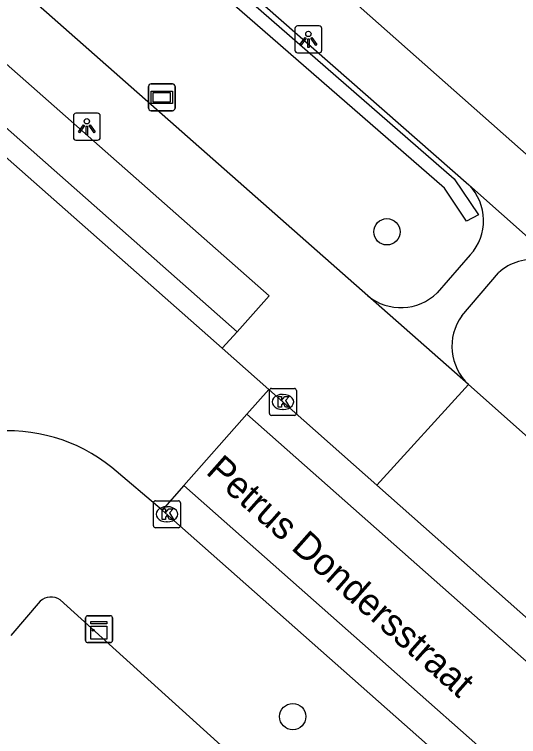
# Model space of a CAD drawing. Extents: x 162074 to 163034, y 381824 to 382557.
# Drawn here: x 162650.31 to 162669.05, y 382160.42 to 382187.25 of the extents above; entities that cross this region are included whole.
import ezdxf

# ---------------------------------------------------------------- set-up
doc = ezdxf.new("R2010")
doc.units = 0
for name, color, linetype in [('IMGEO_Boom', 7, 'Continuous'), ('IMGEO_Fietspad_gesloten', 7, 'Continuous'), ('IMGEO_Haag', 7, 'Continuous'), ('IMGEO_Kast', 7, 'Continuous'), ('IMGEO_Kolk', 7, 'Continuous'), ('IMGEO_Lichtpunt', 7, 'Continuous'), ('IMGEO_Openbare_ruimte_label', 7, 'Continuous'), ('IMGEO_Rijbaan_lokaal_open', 7, 'Continuous'), ('IMGEO_Verklikker', 7, 'Continuous'), ('IMGEO_Voetpad_open', 7, 'Continuous')]:
    doc.layers.add(name, color=color, linetype=linetype)

msp = doc.modelspace()

# ---------------------------------------------------------------- linework, layer by layer
at = {"layer": 'IMGEO_Boom'}
for centre in [(162664.155, 382179.175), (162660.652, 382161.164)]:
    msp.add_circle(centre, 0.489, dxfattribs=at)
at = {"layer": 'IMGEO_Fietspad_gesloten'}
for points in [[(162663.777, 382169.764), (162659.768, 382173.314)], [(162681.455, 382154.112), (162663.777, 382169.764)], [(162763.539, 382073.588), (162655.805, 382168.834)]]:
    msp.add_lwpolyline(points, dxfattribs=at)
at = {"layer": 'IMGEO_Haag'}
msp.add_lwpolyline([(162654.408, 382191.807), (162666.657, 382181.14), (162667.552, 382179.81), (162667.112, 382179.572), (162666.3, 382180.793), (162654.099, 382191.415)], dxfattribs=at)
at = {"layer": 'IMGEO_Kast'}
for p, q in [((162653.029, 382164.911), (162653.87, 382164.911)), ((162653.87, 382164.911), (162653.029, 382164.911)), ((162652.954, 382163.986), (162652.954, 382164.827)), ((162652.954, 382164.827), (162652.954, 382163.986)), ((162653.954, 382164.836), (162653.954, 382163.995)), ((162653.954, 382163.995), (162653.954, 382164.836)), ((162653.879, 382163.911), (162653.038, 382163.911)), ((162653.038, 382163.911), (162653.879, 382163.911))]:
    msp.add_line(p, q, dxfattribs=at)
for points in [[(162653.149, 382164.701), (162653.749, 382164.701), (162653.749, 382164.616), (162653.149, 382164.616), (162653.149, 382164.701)], [(162653.149, 382164.526), (162653.749, 382164.526), (162653.749, 382164.037), (162653.149, 382164.037), (162653.149, 382164.526)]]:
    msp.add_lwpolyline(points, dxfattribs=at)
msp.add_circle((162653.233, 382164.375), 0.0377, dxfattribs=at)
for centre, start, end in [((162653.032, 382164.833), 92.4484, 184.2845), ((162653.032, 382164.833), 92.4484, 184.2845), ((162653.876, 382164.833), 2.4484, 94.2845), ((162653.876, 382164.833), 2.4484, 94.2845), ((162653.032, 382163.989), 182.4484, 274.2845), ((162653.032, 382163.989), 182.4484, 274.2845), ((162653.876, 382163.989), 272.4484, 4.2845), ((162653.876, 382163.989), 272.4484, 4.2845)]:
    msp.add_arc(centre, 0.0779, start, end, dxfattribs=at)
at = {"layer": 'IMGEO_Kolk'}
for p, q in [((162659.786, 382172.428), (162659.786, 382173.28)), ((162659.861, 382173.354), (162660.713, 382173.354)), ((162660.787, 382173.28), (162660.787, 382172.428)), ((162660.274, 382173.134), (162660.299, 382173.134)), ((162660.297, 382172.574), (162660.272, 382172.574)), ((162660.713, 382172.354), (162659.861, 382172.354)), ((162655.551, 382169.182), (162656.403, 382169.182)), ((162655.476, 382168.256), (162655.476, 382169.108)), ((162655.964, 382168.962), (162655.989, 382168.962)), ((162656.477, 382169.108), (162656.477, 382168.256)), ((162655.987, 382168.402), (162655.962, 382168.402)), ((162656.403, 382168.182), (162655.551, 382168.182))]:
    msp.add_line(p, q, dxfattribs=at)
for points in [[(162659.786, 382172.428), (162659.786, 382173.28)], [(162659.861, 382173.354), (162660.713, 382173.354)], [(162660.787, 382173.28), (162660.787, 382172.428)], [(162660.107, 382173.054), (162660.23, 382173.054), (162660.23, 382172.903), (162660.36, 382173.054), (162660.524, 382173.054), (162660.378, 382172.903), (162660.531, 382172.654), (162660.379, 382172.654), (162660.294, 382172.818), (162660.23, 382172.751), (162660.23, 382172.654), (162660.107, 382172.654), (162660.107, 382173.054)], [(162660.713, 382172.354), (162659.861, 382172.354)], [(162655.551, 382169.182), (162656.403, 382169.182)], [(162655.476, 382168.256), (162655.476, 382169.108)], [(162656.477, 382169.108), (162656.477, 382168.256)], [(162655.797, 382168.882), (162655.92, 382168.882), (162655.92, 382168.731), (162656.05, 382168.882), (162656.214, 382168.882), (162656.068, 382168.731), (162656.221, 382168.482), (162656.069, 382168.482), (162655.984, 382168.646), (162655.92, 382168.579), (162655.92, 382168.482), (162655.797, 382168.482), (162655.797, 382168.882)], [(162656.403, 382168.182), (162655.551, 382168.182)]]:
    msp.add_lwpolyline(points, dxfattribs=at)
for centre, start, end in [((162659.863, 382173.278), 91.552, 178.448), ((162659.863, 382173.278), 91.552, 178.448), ((162660.711, 382173.278), 1.552, 88.448), ((162660.711, 382173.278), 1.552, 88.448), ((162659.863, 382172.43), 181.552, 268.448), ((162659.863, 382172.43), 181.552, 268.448), ((162660.711, 382172.43), 271.552, 358.448), ((162660.711, 382172.43), 271.552, 358.448), ((162655.553, 382169.106), 91.552, 178.448), ((162655.553, 382169.106), 91.552, 178.448), ((162656.401, 382169.106), 1.552, 88.448), ((162656.401, 382169.106), 1.552, 88.448), ((162655.553, 382168.258), 181.552, 268.448), ((162655.553, 382168.258), 181.552, 268.448), ((162656.401, 382168.258), 271.552, 358.448), ((162656.401, 382168.258), 271.552, 358.448)]:
    msp.add_arc(centre, 0.0765, start, end, dxfattribs=at)
for centre, major_axis, ratio, start_param, end_param in [((162660.273, 382172.854), (-0.387, 0.002), 0.722429, 4.712389, 7.853982), ((162660.298, 382172.854), (-0.39, 0.002), 0.717154, 1.570796, 4.712389), ((162655.963, 382168.682), (-0.387, 0.002), 0.722429, 4.712389, 7.853982), ((162655.988, 382168.682), (-0.39, 0.002), 0.717154, 1.570796, 4.712389)]:
    msp.add_ellipse(centre, major_axis=major_axis, ratio=ratio, start_param=start_param, end_param=end_param, dxfattribs=at)
at = {"layer": 'IMGEO_Lichtpunt'}
for p, q in [((162660.735, 382186.728), (162660.735, 382185.921)), ((162660.735, 382186.728), (162660.735, 382185.921)), ((162661.637, 382186.823), (162660.829, 382186.823)), ((162661.637, 382186.823), (162660.829, 382186.823)), ((162661.731, 382185.921), (162661.731, 382186.728)), ((162661.731, 382185.921), (162661.731, 382186.728)), ((162660.829, 382185.827), (162661.637, 382185.827)), ((162660.829, 382185.827), (162661.637, 382185.827)), ((162652.5, 382183.483), (162652.5, 382182.676)), ((162652.5, 382183.483), (162652.5, 382182.676)), ((162653.402, 382183.578), (162652.594, 382183.578)), ((162653.402, 382183.578), (162652.594, 382183.578)), ((162653.496, 382182.676), (162653.496, 382183.483)), ((162653.496, 382182.676), (162653.496, 382183.483)), ((162652.594, 382182.582), (162653.402, 382182.582)), ((162652.594, 382182.582), (162653.402, 382182.582))]:
    msp.add_line(p, q, dxfattribs=at)
for points in [[(162661.109, 382186.392), (162661.148, 382186.364), (162660.96, 382186.102), (162660.922, 382186.129), (162661.109, 382186.392)], [(162661.211, 382186.344), (162661.258, 382186.344), (162661.258, 382186.022), (162661.211, 382186.022), (162661.211, 382186.344)], [(162661.321, 382186.364), (162661.359, 382186.391), (162661.546, 382186.129), (162661.507, 382186.101), (162661.321, 382186.364)], [(162652.874, 382183.147), (162652.913, 382183.119), (162652.725, 382182.857), (162652.687, 382182.884), (162652.874, 382183.147)], [(162653.086, 382183.119), (162653.124, 382183.146), (162653.311, 382182.884), (162653.272, 382182.856), (162653.086, 382183.119)], [(162652.976, 382183.099), (162653.023, 382183.099), (162653.023, 382182.777), (162652.976, 382182.777), (162652.976, 382183.099)]]:
    msp.add_lwpolyline(points, dxfattribs=at)
for centre in [(162661.234, 382186.526), (162652.999, 382183.281)]:
    msp.add_circle(centre, 0.0994, dxfattribs=at)
for centre, start, end in [((162660.829, 382186.728), 90, 180), ((162660.829, 382186.728), 90, 180), ((162661.637, 382186.728), 0, 90), ((162661.637, 382186.728), 0, 90), ((162660.829, 382185.921), 180, 270), ((162660.829, 382185.921), 180, 270), ((162661.637, 382185.921), 270, 0), ((162661.637, 382185.921), 270, 360), ((162652.594, 382183.483), 90, 180), ((162652.594, 382183.483), 90, 180), ((162653.402, 382183.483), 0, 90), ((162653.402, 382183.483), 0, 90), ((162652.594, 382182.676), 180, 270), ((162652.594, 382182.676), 180, 270), ((162653.402, 382182.676), 270, 0), ((162653.402, 382182.676), 270, 360)]:
    msp.add_arc(centre, 0.0946, start, end, dxfattribs=at)
at = {"layer": 'IMGEO_Rijbaan_lokaal_open'}
for points in [[(162658.031, 382174.847), (162644.019, 382187.212)], [(162658.031, 382174.847), (162659.768, 382173.314)], [(162659.768, 382173.314), (162658.953, 382172.402)], [(162658.953, 382172.402), (162656.604, 382169.748)], [(162658.953, 382172.402), (162758.158, 382084.712)], [(162655.805, 382168.834), (162653.925, 382170.421)], [(162656.604, 382169.748), (162655.805, 382168.834)], [(162764.162, 382074.674), (162656.604, 382169.748)]]:
    msp.add_lwpolyline(points, dxfattribs=at)
msp.add_arc((162650.072, 382165.64), 6.141, 51.1349, 141.3492, dxfattribs=at)
at = {"layer": 'IMGEO_Verklikker'}
for p, q in [((162655.291, 382183.774), (162655.291, 382184.574)), ((162655.291, 382184.574), (162655.291, 382183.774)), ((162655.391, 382184.674), (162656.181, 382184.674)), ((162656.181, 382184.674), (162655.391, 382184.674)), ((162656.281, 382184.574), (162656.281, 382183.774)), ((162656.281, 382183.774), (162656.281, 382184.574)), ((162656.181, 382183.674), (162655.391, 382183.674)), ((162655.391, 382183.674), (162656.181, 382183.674))]:
    msp.add_line(p, q, dxfattribs=at)
for points in [[(162655.392, 382184.406), (162656.18, 382184.406), (162656.18, 382183.942), (162655.392, 382183.942), (162655.392, 382184.406)], [(162655.457, 382184.341), (162655.457, 382184.007), (162656.115, 382184.007), (162656.115, 382184.341), (162655.457, 382184.341)]]:
    msp.add_lwpolyline(points, dxfattribs=at)
for centre, start, end in [((162655.391, 382184.574), 90, 180), ((162655.391, 382184.574), 90, 180), ((162656.181, 382184.574), 0, 90), ((162656.181, 382184.574), 360, 90), ((162655.391, 382183.774), 180, 270), ((162655.391, 382183.774), 180, 270), ((162656.181, 382183.774), 270, 0), ((162656.181, 382183.774), 270, 0)]:
    msp.add_arc(centre, 0.1, start, end, dxfattribs=at)
at = {"layer": 'IMGEO_Voetpad_open'}
for points in [[(162614.546, 382216.706), (162613.365, 382215.409), (162625.089, 382205.044), (162658.585, 382175.454)], [(162614.546, 382216.706), (162626.433, 382206.191), (162659.783, 382176.802), (162658.585, 382175.454)], [(162633.334, 382213.898), (162692.173, 382161.844)], [(162654.464, 382192.108), (162667.197, 382180.919)], [(162663.448, 382176.799), (162650.98, 382187.783)], [(162670.725, 382177.786), (162667.197, 382180.919)], [(162667.249, 382178.316), (162666.022, 382176.908)], [(162666.935, 382176.054), (162668.303, 382177.652)], [(162667.189, 382173.499), (162663.448, 382176.799)], [(162658.585, 382175.454), (162658.031, 382174.847)], [(162667.189, 382173.499), (162663.777, 382169.764)], [(162674.18, 382167.302), (162667.189, 382173.499)], [(162651.264, 382165.45), (162650.177, 382164.18)], [(162668.909, 382150.217), (162652.011, 382165.5)]]:
    msp.add_lwpolyline(points, dxfattribs=at)
for centre, radius, start, end in [((162665.863, 382179.59), 1.883, 317.4072, 44.8817), ((162669.445, 382176.479), 1.637, 104.0722, 134.233), ((162669.621, 382176.342), 1.818, 52.5993, 108.3875), ((162664.674, 382178.285), 1.927, 230.4659, 314.3838), ((162668.51, 382174.92), 1.94, 144.2521, 227.1025), ((162651.669, 382165.003), 0.603, 55.4512, 132.2075)]:
    msp.add_arc(centre, radius, start, end, dxfattribs=at)

# ---------------------------------------------------------------- texts
at = {"layer": 'IMGEO_Openbare_ruimte_label'}
msp.add_text('Petrus Dondersstraat', height=1, rotation=318.4045, dxfattribs=at).set_placement((162657.387, 382170.214))

doc.saveas('drawing.dxf')
